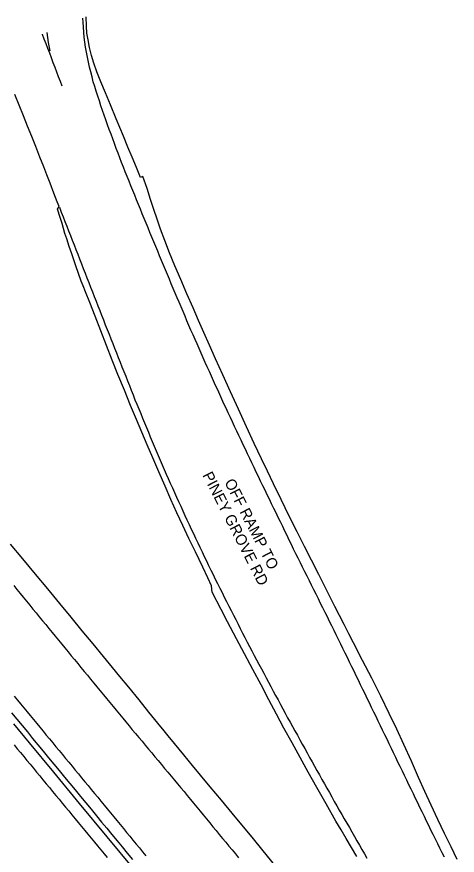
# Model space of a CAD drawing. Extents: x 1948091 to 1975253, y 787267 to 823306.
# Drawn here: x 1957215.4 to 1957433.7, y 812448.6 to 812864.2 of the extents above; entities that cross this region are included whole.
import ezdxf

# ---------------------------------------------------------------- set-up
doc = ezdxf.new("R2010")
doc.units = 0
for name, color, linetype in [('RD_EX_Pavement_Markings', 7, 'Continuous'), ('RD_EX_Road', 7, 'Continuous'), ('RD_TX_RoadID', 7, 'Continuous')]:
    doc.layers.add(name, color=color, linetype=linetype)

msp = doc.modelspace()

# ---------------------------------------------------------------- linework, layer by layer
at = {"layer": 'RD_EX_Pavement_Markings'}
for points in [[(1957427.3, 812447.58), (1957426.19, 812449.83), (1957425.08, 812452.07), (1957423.98, 812454.31), (1957422.87, 812456.55), (1957421.76, 812458.79), (1957420.66, 812461.03), (1957419.55, 812463.28), (1957418.46, 812465.53), (1957417.38, 812467.78), (1957416.29, 812470.03), (1957415.2, 812472.28), (1957414.11, 812474.53), (1957413.03, 812476.78), (1957411.94, 812479.03), (1957410.85, 812481.28), (1957409.76, 812483.54), (1957408.67, 812485.79), (1957407.59, 812488.04), (1957406.5, 812490.29), (1957405.41, 812492.54), (1957404.32, 812494.79), (1957403.24, 812497.04), (1957402.15, 812499.29), (1957401.06, 812501.54), (1957399.97, 812503.79), (1957398.88, 812506.04), (1957397.8, 812508.3), (1957396.71, 812510.55), (1957395.62, 812512.8), (1957394.53, 812515.05), (1957393.44, 812517.3), (1957392.36, 812519.55), (1957391.27, 812521.8), (1957390.18, 812524.05), (1957389.09, 812526.3), (1957388, 812528.55), (1957386.91, 812530.8), (1957385.82, 812533.05), (1957384.73, 812535.3), (1957383.63, 812537.54), (1957382.53, 812539.79), (1957381.44, 812542.04), (1957380.34, 812544.29), (1957379.25, 812546.53), (1957378.15, 812548.78), (1957377.04, 812551.02), (1957375.94, 812553.26), (1957374.84, 812555.51), (1957373.74, 812557.75), (1957372.64, 812559.99), (1957371.53, 812562.24), (1957370.43, 812564.48), (1957369.33, 812566.73), (1957368.23, 812568.97), (1957367.12, 812571.21), (1957366, 812573.44), (1957364.88, 812575.68), (1957363.76, 812577.92), (1957362.65, 812580.15), (1957361.53, 812582.39), (1957360.41, 812584.62), (1957359.29, 812586.86), (1957358.18, 812589.1), (1957357.06, 812591.33), (1957355.94, 812593.57), (1957354.83, 812595.8), (1957353.71, 812598.04), (1957352.62, 812600.28), (1957351.53, 812602.53), (1957350.44, 812604.78), (1957349.35, 812607.03), (1957348.26, 812609.28), (1957347.17, 812611.53), (1957346.08, 812613.78), (1957344.99, 812616.03), (1957343.9, 812618.27), (1957342.81, 812620.52), (1957341.71, 812622.77), (1957340.62, 812625.02), (1957339.53, 812627.27), (1957338.44, 812629.52), (1957337.35, 812631.76), (1957336.26, 812634.01), (1957335.17, 812636.26), (1957334.08, 812638.51), (1957332.99, 812640.76), (1957331.9, 812643.01), (1957330.83, 812645.26), (1957329.76, 812647.52), (1957328.68, 812649.78), (1957327.61, 812652.03), (1957326.54, 812654.29), (1957325.47, 812656.55), (1957324.4, 812658.8), (1957323.34, 812661.07), (1957322.29, 812663.33), (1957321.24, 812665.6), (1957320.18, 812667.86), (1957319.13, 812670.13), (1957318.08, 812672.39), (1957317.02, 812674.66), (1957315.98, 812676.93), (1957314.96, 812679.21), (1957313.93, 812681.48), (1957312.9, 812683.76), (1957311.87, 812686.03), (1957310.85, 812688.31), (1957309.82, 812690.59), (1957308.79, 812692.86), (1957307.77, 812695.14), (1957306.77, 812697.43), (1957305.76, 812699.72), (1957304.76, 812702), (1957303.75, 812704.29), (1957302.75, 812706.57), (1957301.74, 812708.86), (1957300.73, 812711.14), (1957299.76, 812713.44), (1957298.78, 812715.74), (1957297.81, 812718.04), (1957296.83, 812720.34), (1957295.86, 812722.64), (1957294.88, 812724.94), (1957293.91, 812727.24), (1957292.94, 812729.54), (1957291.98, 812731.84), (1957291.01, 812734.15), (1957290.04, 812736.45), (1957289.08, 812738.75), (1957288.11, 812741.05), (1957287.14, 812743.36), (1957286.19, 812745.66), (1957285.23, 812747.97), (1957284.28, 812750.28), (1957283.32, 812752.59), (1957282.37, 812754.89), (1957281.42, 812757.2), (1957280.46, 812759.51), (1957279.51, 812761.82), (1957278.55, 812764.12), (1957277.6, 812766.43), (1957276.65, 812768.74), (1957275.72, 812771.06), (1957274.79, 812773.37), (1957273.85, 812775.69), (1957272.92, 812778.01), (1957271.99, 812780.32), (1957271.05, 812782.64), (1957270.12, 812784.96), (1957269.18, 812787.27), (1957268.28, 812789.6), (1957267.38, 812791.94), (1957266.49, 812794.27), (1957265.59, 812796.6), (1957264.7, 812798.93), (1957263.84, 812801.28), (1957262.98, 812803.63), (1957262.12, 812805.97), (1957261.26, 812808.32), (1957260.43, 812810.68), (1957259.61, 812813.03), (1957258.78, 812815.39), (1957257.95, 812817.75), (1957257.13, 812820.11), (1957256.32, 812822.47), (1957255.51, 812824.83), (1957254.76, 812827.22), (1957254.04, 812829.61), (1957253.32, 812832), (1957252.7, 812834.42), (1957252.08, 812836.84), (1957251.46, 812839.26), (1957250.95, 812841.71), (1957250.44, 812844.15), (1957249.93, 812846.6), (1957249.54, 812849.06), (1957249.16, 812851.53), (1957248.86, 812854.01), (1957248.62, 812856.49), (1957248.41, 812858.98), (1957248.29, 812861.48), (1957248.21, 812863.55)], [(1957237.91, 812829.73), (1957237.04, 812832.07), (1957236.16, 812834.41), (1957235.28, 812836.75), (1957234.4, 812839.08), (1957233.52, 812841.42), (1957232.64, 812843.76), (1957231.76, 812846.1), (1957230.88, 812848.44), (1957229.97, 812850.76), (1957229.06, 812853.09), (1957228.15, 812855.41), (1957228.09, 812855.55)], [(1957230.23, 812856.4), (1957230.58, 812853.93), (1957230.97, 812851.46), (1957231.41, 812849), (1957231.79, 812847.24)], [(1957236.55, 812769.73), (1957237.45, 812767.4), (1957238.35, 812765.07), (1957239.26, 812762.74), (1957240.16, 812760.41), (1957241.06, 812758.08), (1957241.97, 812755.75), (1957242.87, 812753.42), (1957243.78, 812751.1), (1957244.69, 812748.77), (1957245.6, 812746.44), (1957246.51, 812744.12), (1957247.42, 812741.79), (1957248.33, 812739.46), (1957249.24, 812737.14), (1957250.15, 812734.81), (1957251.06, 812732.48), (1957251.97, 812730.16), (1957252.88, 812727.83), (1957253.79, 812725.51), (1957254.7, 812723.18), (1957255.62, 812720.86), (1957256.54, 812718.53), (1957257.45, 812716.21), (1957258.37, 812713.89), (1957259.28, 812711.56), (1957260.2, 812709.24), (1957261.12, 812706.91), (1957262.03, 812704.59), (1957262.95, 812702.27), (1957263.87, 812699.94), (1957264.78, 812697.62), (1957265.7, 812695.3), (1957266.62, 812692.98), (1957267.54, 812690.65), (1957268.46, 812688.33), (1957269.38, 812686.01), (1957270.3, 812683.69), (1957271.22, 812681.36), (1957272.14, 812679.04), (1957273.06, 812676.72), (1957273.98, 812674.39), (1957274.93, 812672.08), (1957275.88, 812669.77), (1957276.84, 812667.46), (1957277.79, 812665.15), (1957278.74, 812662.84), (1957279.69, 812660.53), (1957280.64, 812658.22), (1957281.59, 812655.91), (1957282.56, 812653.61), (1957283.53, 812651.31), (1957284.51, 812649.01), (1957285.48, 812646.71), (1957286.45, 812644.4), (1957287.45, 812642.12), (1957288.45, 812639.83), (1957289.46, 812637.54), (1957290.46, 812635.25), (1957291.47, 812632.97), (1957292.51, 812630.69), (1957293.54, 812628.42), (1957294.57, 812626.14), (1957295.6, 812623.87), (1957296.64, 812621.59), (1957297.68, 812619.32), (1957298.72, 812617.05), (1957299.76, 812614.77), (1957300.8, 812612.5), (1957301.87, 812610.24), (1957302.94, 812607.99), (1957304.01, 812605.73), (1957305.08, 812603.47), (1957306.15, 812601.21), (1957307.24, 812598.96), (1957308.32, 812596.71), (1957309.41, 812594.46), (1957310.49, 812592.21), (1957311.59, 812589.96), (1957312.69, 812587.72), (1957313.79, 812585.48), (1957314.9, 812583.23), (1957316, 812580.99), (1957317.11, 812578.75), (1957318.24, 812576.52), (1957319.36, 812574.29), (1957320.49, 812572.05), (1957321.61, 812569.82), (1957322.75, 812567.6), (1957323.9, 812565.38), (1957325.04, 812563.16), (1957326.19, 812560.93), (1957327.34, 812558.71), (1957328.49, 812556.49), (1957329.63, 812554.27), (1957330.78, 812552.05), (1957331.94, 812549.84), (1957333.1, 812547.63), (1957334.27, 812545.42), (1957335.44, 812543.21), (1957336.61, 812541), (1957337.77, 812538.78), (1957338.94, 812536.57), (1957340.12, 812534.37), (1957341.31, 812532.17), (1957342.49, 812529.97), (1957343.68, 812527.77), (1957344.87, 812525.57), (1957346.05, 812523.37), (1957347.24, 812521.17), (1957348.43, 812518.97), (1957349.62, 812516.77), (1957350.83, 812514.59), (1957352.04, 812512.4), (1957353.25, 812510.21), (1957354.46, 812508.02), (1957355.66, 812505.83), (1957356.87, 812503.65), (1957358.08, 812501.46), (1957359.29, 812499.27), (1957360.5, 812497.08), (1957361.72, 812494.9), (1957362.95, 812492.72), (1957364.17, 812490.54), (1957365.4, 812488.36), (1957366.63, 812486.19), (1957367.85, 812484.01), (1957369.08, 812481.83), (1957370.31, 812479.65), (1957371.53, 812477.47), (1957372.76, 812475.29), (1957373.99, 812473.12), (1957375.24, 812470.95), (1957376.48, 812468.78), (1957377.72, 812466.61), (1957378.97, 812464.44), (1957380.21, 812462.28), (1957381.46, 812460.11), (1957382.7, 812457.94), (1957383.94, 812455.77), (1957385.19, 812453.6), (1957386.43, 812451.43), (1957387.68, 812449.27), (1957388.93, 812447.1)], [(1957213.91, 812582.24), (1957215.49, 812580.3), (1957217.07, 812578.37), (1957218.65, 812576.43), (1957220.23, 812574.5), (1957221.81, 812572.56), (1957223.4, 812570.62), (1957224.98, 812568.69), (1957226.56, 812566.75), (1957228.14, 812564.81), (1957229.73, 812562.88), (1957231.32, 812560.96), (1957232.91, 812559.03), (1957234.5, 812557.1), (1957236.09, 812555.17), (1957237.67, 812553.24), (1957239.26, 812551.31), (1957240.85, 812549.38), (1957242.44, 812547.45), (1957244.03, 812545.52), (1957245.62, 812543.59), (1957247.21, 812541.66), (1957248.8, 812539.73), (1957250.39, 812537.8), (1957251.98, 812535.87), (1957253.57, 812533.94), (1957255.16, 812532.01), (1957256.75, 812530.09), (1957258.34, 812528.16), (1957259.93, 812526.23), (1957261.53, 812524.3), (1957263.12, 812522.38), (1957264.71, 812520.45), (1957266.3, 812518.52), (1957267.89, 812516.59), (1957269.49, 812514.67), (1957271.08, 812512.74), (1957272.67, 812510.81), (1957274.27, 812508.89), (1957275.87, 812506.97), (1957277.47, 812505.05), (1957279.07, 812503.13), (1957280.68, 812501.22), (1957282.28, 812499.3), (1957283.88, 812497.38), (1957285.48, 812495.46), (1957287.08, 812493.54), (1957288.69, 812491.62), (1957290.29, 812489.7), (1957291.89, 812487.79), (1957293.49, 812485.87), (1957295.09, 812483.95), (1957296.69, 812482.02), (1957298.28, 812480.1), (1957299.87, 812478.17), (1957301.46, 812476.24), (1957303.05, 812474.31), (1957304.64, 812472.38), (1957306.23, 812470.46), (1957307.82, 812468.53), (1957309.41, 812466.6), (1957311, 812464.67), (1957312.59, 812462.74), (1957314.18, 812460.82), (1957315.77, 812458.89), (1957317.37, 812456.96), (1957318.96, 812455.03), (1957320.55, 812453.1), (1957322.14, 812451.18), (1957323.73, 812449.25), (1957325.32, 812447.32)], [(1957214.13, 812527.41), (1957215.72, 812525.49), (1957217.31, 812523.56), (1957218.9, 812521.63), (1957220.5, 812519.7), (1957222.09, 812517.78), (1957223.68, 812515.85), (1957225.27, 812513.92), (1957226.86, 812512), (1957228.46, 812510.07), (1957230.05, 812508.14), (1957231.64, 812506.21), (1957233.23, 812504.29), (1957234.82, 812502.36), (1957236.42, 812500.43), (1957238.01, 812498.5), (1957239.6, 812496.58), (1957241.19, 812494.65), (1957242.78, 812492.72), (1957244.38, 812490.8), (1957245.97, 812488.87), (1957247.56, 812486.94), (1957249.15, 812485.01), (1957250.74, 812483.08), (1957252.33, 812481.15), (1957253.92, 812479.22), (1957255.5, 812477.29), (1957257.09, 812475.36), (1957258.68, 812473.44), (1957260.27, 812471.51), (1957261.86, 812469.58), (1957263.45, 812467.65), (1957265.04, 812465.72), (1957266.63, 812463.79), (1957268.22, 812461.86), (1957269.81, 812459.93), (1957271.4, 812458), (1957272.99, 812456.07), (1957274.58, 812454.14), (1957276.16, 812452.21), (1957277.75, 812450.28), (1957279.34, 812448.35)], [(1957214.08, 812503.3), (1957215.67, 812501.37), (1957217.26, 812499.45), (1957218.85, 812497.52), (1957220.45, 812495.59), (1957222.04, 812493.66), (1957223.63, 812491.74), (1957225.22, 812489.81), (1957226.81, 812487.88), (1957228.4, 812485.95), (1957230, 812484.03), (1957231.59, 812482.1), (1957233.18, 812480.17), (1957234.77, 812478.24), (1957236.36, 812476.32), (1957237.95, 812474.39), (1957239.54, 812472.46), (1957241.14, 812470.53), (1957242.73, 812468.61), (1957244.32, 812466.68), (1957245.91, 812464.75), (1957247.5, 812462.82), (1957249.09, 812460.9), (1957250.69, 812458.97), (1957252.28, 812457.04), (1957253.87, 812455.12), (1957255.46, 812453.19), (1957257.05, 812451.26), (1957258.65, 812449.33), (1957260.24, 812447.41)]]:
    msp.add_lwpolyline(points, dxfattribs=at)
at = {"layer": 'RD_EX_Road'}
for points in [[(1957433.67, 812446.54), (1957430.63, 812452.68), (1957427.43, 812459.29), (1957424.06, 812466.36), (1957420.75, 812473.47), (1957417.68, 812480.18), (1957414.53, 812487.19), (1957410.97, 812495.22), (1957407.28, 812503.46), (1957403.74, 812511.11), (1957400.02, 812518.88), (1957395.78, 812527.47), (1957391.29, 812536.38), (1957386.81, 812545.1), (1957382.28, 812553.87), (1957379.97, 812558.36), (1957377.63, 812562.92), (1957373.09, 812571.82), (1957368.88, 812580.12), (1957365.02, 812587.78), (1957361.51, 812594.76), (1957358.04, 812601.61), (1957354.32, 812608.87), (1957350.41, 812616.61), (1957346.37, 812624.89), (1957342.62, 812632.67), (1957339.62, 812638.91), (1957336.68, 812645.06), (1957333.11, 812652.61), (1957329.22, 812660.99), (1957325.27, 812669.6), (1957321.34, 812678.25), (1957317.49, 812686.73), (1957313.93, 812694.6), (1957310.88, 812701.42), (1957308.14, 812707.64), (1957305.49, 812713.69), (1957302.75, 812719.98), (1957299.74, 812726.88), (1957296.67, 812733.95), (1957293.76, 812740.73), (1957291.09, 812747.17), (1957288.74, 812753.24), (1957286.71, 812758.82), (1957284.96, 812763.79), (1957283.36, 812768.58), (1957281.73, 812773.61), (1957279.95, 812779.02), (1957277.9, 812784.93), (1957276.8, 812784.49), (1957274.66, 812789.53), (1957272.55, 812794.56), (1957270.46, 812799.57), (1957268.22, 812805.01), (1957264.7, 812813.58), (1957261.79, 812820.58), (1957259.36, 812826.43), (1957257.08, 812831.97), (1957255.12, 812836.96), (1957253.65, 812841.16), (1957252.51, 812845.02), (1957251.5, 812848.96), (1957250.71, 812852.71), (1957250.19, 812855.98), (1957249.91, 812859.55), (1957249.8, 812864.18)], [(1957383.9, 812447.89), (1957381.25, 812452.38), (1957378.66, 812456.81), (1957376.11, 812461.2), (1957373.59, 812465.55), (1957368.67, 812474.1), (1957364.06, 812482.22), (1957359.87, 812489.71), (1957355.86, 812496.95), (1957351.8, 812504.3), (1957347.83, 812511.57), (1957344.07, 812518.57), (1957340.36, 812525.6), (1957336.46, 812532.98), (1957332.4, 812540.63), (1957328.27, 812548.33), (1957324.22, 812555.9), (1957319.81, 812564.29), (1957316.62, 812570.44), (1957312.2, 812578.99), (1957311.98, 812582.14), (1957310.06, 812586.13), (1957307.59, 812591.29), (1957303.95, 812598.89), (1957300.75, 812605.59), (1957297.7, 812612.02), (1957294.74, 812618.37), (1957291.82, 812624.83), (1957288.88, 812631.54), (1957285.81, 812638.64), (1957282.8, 812645.64), (1957280.02, 812652.06), (1957277.36, 812658.27), (1957274.68, 812664.63), (1957271.84, 812671.44), (1957268.71, 812679.04), (1957265.56, 812686.79), (1957262.67, 812694.05), (1957259.86, 812701.19), (1957257, 812708.54), (1957254.18, 812715.76), (1957251.55, 812722.51), (1957249.46, 812727.83), (1957248.29, 812730.77), (1957247.37, 812733.17), (1957246.04, 812736.85), (1957244.67, 812740.74), (1957243.64, 812743.73), (1957242.64, 812746.67), (1957241.39, 812750.38), (1957240.17, 812754.04), (1957239.29, 812756.83), (1957238.57, 812759.22), (1957237.83, 812761.66), (1957236.9, 812764.67), (1957235.59, 812768.74), (1957236.42, 812770.07), (1957235.47, 812772.43), (1957233.78, 812776.8), (1957231.89, 812781.76), (1957230.31, 812785.84), (1957228.74, 812789.86), (1957226.89, 812794.65), (1957224.89, 812799.8), (1957222.85, 812804.91), (1957220.78, 812810), (1957218.69, 812815.1), (1957216.58, 812820.3), (1957214.46, 812825.73)], [(1957212.16, 812602.82), (1957218.25, 812595.47), (1957224.47, 812587.94), (1957230.58, 812580.57), (1957236.52, 812573.44), (1957242.23, 812566.55), (1957247.72, 812559.87), (1957253.08, 812553.34), (1957258.23, 812547.04), (1957262.61, 812541.7), (1957266.33, 812537.17), (1957270.71, 812531.83), (1957275.82, 812525.58), (1957280.76, 812519.52), (1957285.21, 812514.02), (1957288.28, 812510.22), (1957290.2, 812507.84), (1957293.39, 812503.91), (1957297.99, 812498.28), (1957302.3, 812493.03), (1957306.26, 812488.24), (1957311.05, 812482.52), (1957316.66, 812475.82), (1957321.91, 812469.51), (1957326.72, 812463.66), (1957331.82, 812457.47), (1957337.3, 812450.82), (1957343.11, 812443.7)], [(1957212.79, 812519.21), (1957215.41, 812516.03), (1957218.03, 812512.85), (1957220.65, 812509.67), (1957223.28, 812506.48), (1957225.91, 812503.29), (1957228.53, 812500.11), (1957231.16, 812496.91), (1957233.8, 812493.72), (1957236.43, 812490.53), (1957239.07, 812487.33), (1957241.7, 812484.13), (1957244.34, 812480.93), (1957246.98, 812477.73), (1957249.63, 812474.53), (1957252.26, 812471.34), (1957254.86, 812468.18), (1957257.44, 812465.05), (1957260, 812461.96), (1957262.54, 812458.88), (1957265.09, 812455.79), (1957267.63, 812452.71), (1957270.18, 812449.63), (1957272.73, 812446.55)], [(1957213.85, 812513.65), (1957221.56, 812504.3), (1957233.54, 812489.76), (1957246.39, 812474.22), (1957260.05, 812457.66), (1957273.69, 812441.13)]]:
    msp.add_lwpolyline(points, dxfattribs=at)

# ---------------------------------------------------------------- texts
at = {"layer": 'RD_TX_RoadID'}
for s, p in [('PINEY GROVE RD', (1957307.31, 812636.99)), ('OFF RAMP TO ', (1957318.18, 812633.52))]:
    msp.add_text(s, height=5.4, rotation=297.0813, dxfattribs=at).set_placement(p)

doc.saveas('drawing.dxf')
